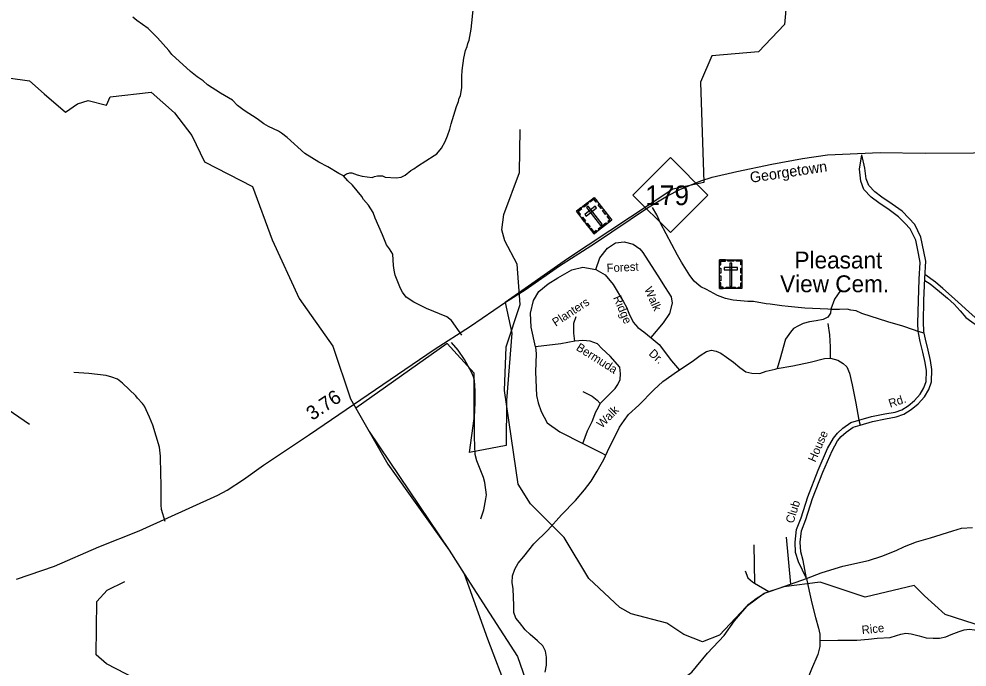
# Model space of a CAD drawing. Extents: x 2104537 to 2336408, y 34176 to 229611.
# Drawn here: x 2139980 to 2148411, y 55115 to 60881 of the extents above; entities that cross this region are included whole.
import ezdxf

# ---------------------------------------------------------------- set-up
doc = ezdxf.new("R2010")
doc.units = 0
for name, color, linetype in [('Exist Boundary Political City Limit New', 7, 'Continuous'), ('Exist Cultural Cemetery CELL', 7, 'Continuous'), ('Exist Cultural Cemetery Label', 7, 'Continuous'), ('Exist Hydrographic Creek Single Shore', 7, 'Continuous'), ('Exist Hydrographic Misc Water Feature', 7, 'Continuous'), ('Exist Road Non-System Type 51', 7, 'Continuous'), ('Exist Road Non-System Type 51 Label', 7, 'Continuous'), ('Exist Road Primary NC Attributed', 7, 'Continuous'), ('Exist Road Primary NC Label', 7, 'Continuous'), ('Exist Road Primary NC Mileage Hundredths English Label', 7, 'Continuous'), ('Exist Road Primary NC Shield CELL', 7, 'Continuous'), ('Exist Road Primary NC Shield Number Label', 7, 'Continuous'), ('Map Preparation Boundary City Limit Buffer Line', 7, 'Continuous')]:
    doc.layers.add(name, color=color, linetype=linetype)

msp = doc.modelspace()

# ---------------------------------------------------------------- linework, layer by layer
at = {"layer": 'Exist Boundary Political City Limit New'}
for p, q in [((2142975, 57419.1), (2143093.2, 57211.4)), ((2142975, 57419.1), (2143093.2, 57211.4)), ((2143093.2, 57211.4), (2143806.2, 56153.8)), ((2143806.2, 56153.8), (2143940.2, 55944.8)), ((2143806.2, 56153.8), (2143940.2, 55944.8))]:
    msp.add_line(p, q, dxfattribs=at)
for points in [[(2146838.2, 61398.1), (2146788.8, 60830.8), (2146555.5, 60588.3), (2146140.5, 60551.9), (2146041.8, 60317.2), (2146071.5, 59426.1), (2145793, 59365.5), (2144857.5, 58747.4), (2144304.5, 58357.2), (2144361.8, 58086.8), (2144314, 57485.5), (2144313, 57085.9), (2143987.8, 57024.5), (2144028.2, 57325.4), (2144028.8, 57729.2), (2143788.8, 57993.3), (2142975, 57419.1)], [(2139883.8, 60356.5), (2140072.5, 60331.2), (2140203, 60213.8), (2140393.5, 60052.4), (2140500.5, 60125.4), (2140595.5, 60155), (2140758.2, 60114.5), (2140791.2, 60187.4), (2141155.5, 60228.5), (2141362.2, 60044.4), (2141518.8, 59844.9), (2141629.2, 59609.1), (2142058.2, 59390.4), (2142233, 58915.6), (2142472, 58393.5), (2142772.2, 57968.4), (2142927.8, 57502.3), (2142975, 57419.1)], [(2143093.2, 57211.4), (2143260, 56918.5), (2143806.2, 56153.8)], [(2143940.2, 55944.8), (2144165, 55594.4), (2144412.2, 55208.9), (2144633.2, 54576), (2145095.8, 53912.8), (2145586.5, 52943.5), (2145586.2, 52934.2), (2145565.8, 51705), (2145416.5, 51744.7), (2145424.8, 51686.1)], [(2143940.2, 55944.8), (2144146.8, 55366.8), (2144326.2, 54892.5)]]:
    msp.add_lwpolyline(points, dxfattribs=at)
at = {"layer": 'Exist Cultural Cemetery CELL'}
for points in [[(2144936.9, 59169.9), (2145093.8, 59292.5), (2145250.6, 59091.9), (2145093.7, 58969.3)], [(2145120.5, 59258.4), (2145111.6, 59251.4), (2145091.8, 59276.8), (2145059.8, 59251.8), (2145053, 59260.6), (2145093.9, 59292.5)], [(2144963.6, 59135.8), (2144972.5, 59142.8), (2144952.7, 59168.1), (2144984.7, 59193.1), (2144977.8, 59201.9), (2144936.9, 59169.9)], [(2144995.3, 59215.5), (2145036.1, 59247.4), (2145043.1, 59238.4), (2145002.3, 59206.5)], [(2145011, 59141.4), (2145022.5, 59126.7), (2145115.3, 59199.2), (2145103.8, 59213.9)], [(2145040.9, 59214), (2145026.1, 59202.5), (2145151, 59042.7), (2145165.7, 59054.2)], [(2145156.5, 59193.8), (2145129.9, 59227.9), (2145138.9, 59234.9), (2145165.5, 59200.8)], [(2145197.1, 59141.8), (2145170.4, 59175.9), (2145179.4, 59183), (2145206.1, 59148.8)], [(2145009.2, 59077.3), (2144982.6, 59111.5), (2144991.5, 59118.5), (2145018.2, 59084.4)], [(2145224.5, 59071.5), (2145217.4, 59080.5), (2145234.7, 59094.1), (2145209.8, 59125.9), (2145218.6, 59132.8), (2145250.6, 59091.9)], [(2145050.6, 59024.4), (2145023.9, 59058.5), (2145032.9, 59065.5), (2145059.6, 59031.4)], [(2145119.7, 58989.7), (2145112.7, 58998.7), (2145095.3, 58985.2), (2145070.5, 59017), (2145061.7, 59010.2), (2145093.6, 58969.3)], [(2145131.9, 59013.7), (2145198.8, 59066), (2145205.8, 59057), (2145138.9, 59004.7)], [(2146210, 58737), (2146409.1, 58737), (2146409.1, 58482.3), (2146210, 58482.3)], [(2146210, 58693.6), (2146221.3, 58693.6), (2146221.3, 58725.8), (2146261.9, 58725.8), (2146261.9, 58737), (2146210, 58737)], [(2146284, 58736.9), (2146335.9, 58736.9), (2146335.9, 58725.5), (2146284, 58725.5)], [(2146319, 58707.7), (2146300.3, 58707.7), (2146300.3, 58504.9), (2146319, 58504.9)], [(2146409.1, 58693.6), (2146397.8, 58693.6), (2146397.8, 58725.8), (2146357.2, 58725.8), (2146357.2, 58736.9), (2146409.1, 58736.9)], [(2146209.9, 58552.3), (2146209.9, 58595.6), (2146221.3, 58595.6), (2146221.3, 58552.3)], [(2146210, 58619.5), (2146210, 58662.8), (2146221.3, 58662.8), (2146221.3, 58619.5)], [(2146250.8, 58668.9), (2146250.8, 58650.2), (2146368.5, 58650.2), (2146368.5, 58668.9)], [(2146397.7, 58620.5), (2146397.7, 58663.8), (2146409.1, 58663.8), (2146409.1, 58620.5)], [(2146397.7, 58554.6), (2146397.7, 58597.9), (2146409.1, 58597.9), (2146409.1, 58554.6)], [(2146243, 58482.4), (2146243, 58493.9), (2146221.1, 58493.9), (2146221.1, 58534.3), (2146209.9, 58534.3), (2146209.9, 58482.4)], [(2146375.9, 58482.3), (2146375.9, 58493.8), (2146397.9, 58493.8), (2146397.9, 58534.2), (2146409.1, 58534.2), (2146409.1, 58482.3)], [(2146267.4, 58493.8), (2146352.3, 58493.8), (2146352.3, 58482.4), (2146267.4, 58482.4)]]:
    msp.add_lwpolyline(points, close=True, dxfattribs=at)
at = {"layer": 'Exist Hydrographic Creek Single Shore'}
msp.add_lwpolyline([(2140074.9, 57272.6), (2139748.8, 57495.5), (2139564.9, 57561.4), (2139331.8, 57569.2), (2139073.8, 57442.9), (2138798.8, 57458.1), (2138582.7, 57390.1), (2138449.8, 57399.2), (2138240.9, 57482), (2138073.8, 57619.8), (2137955.9, 57786.1), (2137845.7, 58103.2), (2137794.7, 58379.8), (2137843.7, 58595.4), (2137843.7, 58746.4), (2137776.9, 58869.1), (2137316.7, 59268.4), (2137206.8, 59565.9), (2136854.7, 59881.1), (2136821.7, 59957.2), (2136828.7, 60140.8), (2136934.7, 60614.5), (2136933.7, 60873.8), (2136883.8, 61048.7)], dxfattribs=at)
at = {"layer": 'Exist Hydrographic Misc Water Feature'}
for points in [[(2148648.9, 55443.4), (2148215, 55583.1), (2148030.9, 55747.4), (2147939, 55841), (2147506, 55737.8), (2147105.9, 55870.3), (2146780.9, 55827.3), (2146606, 55768.4), (2146447.9, 55650), (2146208, 55398.7), (2146057.9, 55339.3), (2145891, 55404.8), (2145740.9, 55506.2), (2145423.9, 55587.8), (2145323, 55645.5), (2145047, 55903.5), (2144829, 56268.6), (2144528, 56566.5), (2144418.9, 56742.5), (2144297.9, 57574.9), (2144312.9, 57965.1), (2144435.9, 58340.1), (2144409.9, 58698.2), (2144300.8, 58907), (2144275, 59006), (2144290.9, 59140.2), (2144431.8, 59514.8), (2144438, 59898.6)], [(2142710.8, 52782.2), (2142875.9, 53166.2), (2142916.9, 53359), (2142907.9, 53533.1), (2142840.8, 53675.5), (2142597.8, 53926.3), (2142479.9, 54132), (2142412.9, 54340), (2142311.8, 54506), (2142010.8, 54830.1), (2141893.9, 54904.6), (2141176.8, 54967.6), (2141017.9, 55010.1), (2140758.9, 55143), (2140666.9, 55223.6), (2140672.8, 55699.2), (2140764.9, 55799.2), (2140922.8, 55874.9)]]:
    msp.add_lwpolyline(points, dxfattribs=at)
at = {"layer": 'Exist Road Non-System Type 51'}
for p, q in [((2148030, 58084.4), (2147977.3, 58101.4)), ((2147448.3, 57310.6), (2147460.1, 57267.1)), ((2146802.6, 56269.8), (2146842.1, 55853.1)), ((2146514.8, 56201.8), (2146522, 55862.2)), ((2146842.1, 55853.1), (2146982.5, 55902.4)), ((2146522, 55862.2), (2146647.9, 55785.4))]:
    msp.add_line(p, q, dxfattribs=at)
for points in [[(2142865.6, 59486.3), (2142893.5, 59502.5), (2142923.5, 59510.8), (2142939.6, 59510.8), (2142987.8, 59493.1), (2143031.6, 59483.1), (2143121.9, 59469.5), (2143141.8, 59479.7), (2143167.8, 59483.7), (2143211.8, 59485.8), (2143237.8, 59474.2), (2143333.8, 59466.4), (2143377.6, 59474.8), (2143415.7, 59490.8), (2143465.4, 59533.1), (2143491.6, 59547), (2143523.2, 59571.4), (2143673, 59665.9), (2143694.6, 59681.9), (2143736.6, 59730.3), (2143770.2, 59790.4), (2143792.2, 59842.5), (2143811.7, 59900.5), (2143823.5, 59948.5), (2143871.1, 60102.8), (2143888.7, 60147), (2143894.5, 60176.8), (2143906.4, 60196.9), (2143918.3, 60271.2), (2143917.9, 60368.9), (2143921.6, 60423), (2143935.2, 60531), (2143950.6, 60601.3), (2143964.4, 60637.1), (2143970.5, 60663.2), (2143982.2, 60691.2), (2143999.9, 60791.3), (2144023.1, 60989.4)], [(2142865.6, 59486.3), (2142825.7, 59506.1), (2142725.4, 59563.8), (2142647.1, 59605.4), (2142521, 59682.9), (2142366.3, 59826.4), (2142314.2, 59866.1), (2142288, 59884), (2142199.8, 59923.4), (2142157.7, 59949.2), (2142097.5, 59993), (2141983.4, 60066.4), (2141924.9, 60112.2), (2141878.8, 60158), (2141772.4, 60219.4), (2141656.4, 60295.2), (2141618.1, 60331), (2141563.9, 60366.5), (2141505.8, 60412.3), (2141339.1, 60565.8), (2141312.9, 60601.4), (2141212.3, 60712.9), (2141128, 60796.6), (2141027.9, 60866.1), (2140993.7, 60896)], [(2147977.3, 58101.4), (2147974, 58175.4), (2147978, 58373.4), (2147986, 58565.3), (2147994, 58713.3), (2147978, 58793.3), (2147954, 58913.3), (2147906, 59013.2), (2147858, 59065.2), (2147802.1, 59121.2), (2147718.1, 59181.2), (2147626.2, 59245.2), (2147558.2, 59295.2), (2147494.2, 59363.2), (2147466.3, 59439.2), (2147454.3, 59543.1), (2147474.3, 59672.7)], [(2148030, 58084.4), (2148026.3, 58102.1), (2148022.6, 58184.1), (2148026.5, 58379.8), (2148034.5, 58570.8), (2148042.8, 58725.1), (2148025.5, 58811.6), (2148000.2, 58938.1), (2147946, 59051.1), (2147892, 59109.7), (2147832.2, 59169.5), (2147744.4, 59232.2), (2147652.8, 59296), (2147589.2, 59342.7), (2147535.9, 59399.4), (2147513.8, 59459.4), (2147502.8, 59554.8), (2147474.3, 59672.7)], [(2143918.1, 58067.2), (2143827.4, 58198.9), (2143785, 58230.5), (2143602.8, 58305.9), (2143492.6, 58361.2), (2143422.3, 58406.9), (2143390.3, 58450.8), (2143374.2, 58482.6), (2143360, 58512.7), (2143325.6, 58602.6), (2143315.3, 58646.5), (2143309.3, 58688.6), (2143304.6, 58788.4), (2143274.7, 58836.3), (2143248.5, 58870.2), (2143214.1, 58960.2), (2143147.4, 59107.8), (2143131, 59159.6), (2143087, 59223.5), (2143044.6, 59273.2), (2143030.4, 59301.3), (2142946, 59400.8), (2142905.8, 59440.6), (2142865.6, 59486.3)], [(2147200.3, 58297.2), (2147172.5, 58297.7), (2146968.6, 58306.5), (2146818.6, 58323.8), (2146762.6, 58327.6), (2146660.5, 58343.3), (2146624.5, 58345), (2146510.4, 58366.6), (2146460.2, 58368.5), (2146330.2, 58379.9), (2146262.2, 58393.3), (2146190.2, 58419), (2146093.8, 58474.7), (2146043.7, 58498.6), (2146007.8, 58526.2), (2145983.7, 58548.3), (2145945.2, 58598), (2145870.8, 58717.9), (2145836.5, 58779.5), (2145685.5, 59063), (2145651.2, 59138.8), (2145614.7, 59204.5)], [(2145109, 58652.1), (2145145.6, 58754.2), (2145212.6, 58840.3), (2145285.9, 58888.2), (2145362.5, 58897.8), (2145442.2, 58878.6), (2145499.6, 58837.1), (2145528.3, 58802), (2145601.6, 58687.2), (2145662.2, 58594.6), (2145726.1, 58492.1), (2145780.2, 58409.6), (2145789.8, 58352.1), (2145764.3, 58259.6), (2145708.5, 58176.6), (2145598.2, 58047)], [(2144573.2, 57962.8), (2144534.9, 58138.3), (2144528.6, 58262.8), (2144554.1, 58374.5), (2144601.9, 58457.4), (2144684.8, 58524.4), (2144770.9, 58578.7), (2144895.3, 58648.9), (2144994.1, 58671.2), (2145109, 58652.1)], [(2145109, 58652.1), (2145191.9, 58604.2), (2145265.2, 58518.1), (2145354.5, 58364.9), (2145381.5, 58315.5), (2145401.8, 58264.5), (2145442.6, 58183), (2145483.3, 58137.1), (2145535.5, 58097.6), (2145601.8, 58044.1), (2145673.1, 57985.5), (2145782.1, 57838.1), (2145853, 57757.4)], [(2148554.7, 58168.9), (2148507.4, 58204.4), (2148428.7, 58271.3), (2148361.8, 58334.3), (2148271.3, 58413.1), (2148196.5, 58484), (2148129.6, 58539.1), (2148036.4, 58606.1)], [(2148033.8, 58554), (2148082.4, 58523.3), (2148165, 58456.4), (2148235.9, 58397.3), (2148294.9, 58342.2), (2148350, 58283.1), (2148401.2, 58224.1), (2148452.3, 58184.7), (2148483.8, 58165), (2148535, 58145.3)], [(2147284.4, 58466.4), (2147232.4, 58386.4), (2147200.4, 58298.4), (2147200.3, 58297.2)], [(2147200.3, 58297.2), (2147196.4, 58262.4), (2147172.4, 58226.4), (2147132.4, 58206.4), (2147068.5, 58194.4), (2147008.5, 58186.4), (2146952.6, 58170.4), (2146912.6, 58150.4), (2146868.6, 58126.4), (2146840.6, 58094.4), (2146796.6, 58030.5), (2146776.7, 57958.5), (2146752.7, 57870.5), (2146723.6, 57769.9)], [(2147977.3, 58101.4), (2147935.4, 58114.9), (2147839.3, 58148.3), (2147705.2, 58186), (2147474.6, 58261), (2147424.5, 58282.6), (2147376.7, 58288.5), (2147344.8, 58298.3), (2147276.5, 58296), (2147200.3, 58297.2)], [(2144924, 58013.9), (2144914.4, 58084.1), (2144914.4, 58173.4), (2144933.6, 58234.1)], [(2147172.4, 58170.4), (2147188.4, 58070.4), (2147192.4, 57962.5), (2147194.7, 57862.4)], [(2147448.3, 57310.6), (2147562.2, 57343.6), (2147678.1, 57367.6), (2147770.1, 57383.6), (2147830.1, 57403.6), (2147886, 57439.6), (2147942, 57487.6), (2147994, 57543.6), (2148025.9, 57599.5), (2148045.9, 57655.5), (2148049.9, 57751.5), (2148037.9, 57823.5), (2148017.9, 57915.5), (2147994, 58011.5), (2147978, 58087.4), (2147977.3, 58101.4)], [(2144087, 56434.2), (2144114.8, 56514), (2144132.4, 56612.1), (2144136.1, 56648.1), (2144123.7, 56756.3), (2144109.5, 56802.2), (2144050.7, 56949.7), (2144036.7, 57005.7), (2144029.8, 57159.8), (2144031.2, 57333.6), (2144036.7, 57465.8), (2144038.1, 57573.7), (2144029.7, 57663.7), (2144021.5, 57695.7), (2144005.2, 57737.7), (2143940.8, 57851.2), (2143886.6, 57932.9), (2143826.2, 58002.7)], [(2144994.1, 57104.5), (2145035.6, 57216.2), (2145077.1, 57299.1), (2145109, 57385.3), (2145134.5, 57426.8), (2145147.2, 57458.7), (2145214.2, 57525.7), (2145281.2, 57592.7), (2145306.7, 57627.8), (2145325.8, 57672.5), (2145329, 57723.5), (2145322.6, 57784.1), (2145236.5, 57879.9), (2145163.2, 57950.1), (2145124.9, 57991.5), (2145057.9, 58013.9), (2144994.1, 58020.3), (2144924, 58013.9), (2144799.6, 57991.5), (2144573.2, 57962.8)], [(2147460.1, 57267.1), (2147570.9, 57300.5), (2147684, 57323.9), (2147779, 57340.5), (2147848.9, 57363.8), (2147913.5, 57405.3), (2147974.5, 57457.6), (2148032.6, 57520.2), (2148069.9, 57585.5), (2148094.1, 57653.4), (2148098.7, 57762.8), (2148085.6, 57841.4), (2148065.2, 57935.4), (2148041.2, 58031.2), (2148030, 58084.4)], [(2144657.9, 55069.1), (2144669.8, 55131), (2144669.8, 55203), (2144661.9, 55255), (2144637.9, 55303), (2144589.9, 55347), (2144525.9, 55403), (2144482, 55447), (2144430, 55511), (2144398, 55551), (2144382, 55599), (2144382, 55662.9), (2144374, 55810.9), (2144366, 55866.9), (2144370, 55926.9), (2144390, 55986.9), (2144418, 56038.9), (2144470, 56098.8), (2144557.9, 56210.8), (2144681.8, 56332.8), (2144805.8, 56468.8), (2144929.7, 56596.7), (2145009.7, 56692.7), (2145069.6, 56768.7), (2145121.6, 56856.7), (2145181.6, 56960.7), (2145229.5, 57064.7), (2145281.5, 57168.6), (2145321.5, 57248.6), (2145361.5, 57308.6), (2145401.4, 57360.6), (2145493.4, 57444.6), (2145625.3, 57582.5), (2145705.3, 57654.5), (2145837.2, 57746.5), (2145965.1, 57834.5), (2146037.1, 57886.5), (2146093, 57922.5), (2146137, 57934.5), (2146181, 57926.5), (2146221, 57906.5), (2146272.9, 57870.5), (2146332.9, 57826.5), (2146388.9, 57778.5), (2146444.8, 57742.5), (2146496.8, 57730.5), (2146568.8, 57726.5), (2146624.7, 57746.5), (2146704.7, 57766.5), (2146723.6, 57769.9)], [(2144573.2, 57962.8), (2144579.6, 57902.2), (2144573.2, 57742.7), (2144581.6, 57530.9), (2144596.9, 57464.6), (2144622.3, 57388.2), (2144678.4, 57286.4), (2144790.1, 57206.6), (2144994.1, 57104.5)], [(2146723.6, 57769.9), (2146860.6, 57794.5), (2147016.5, 57826.5), (2147144.4, 57858.5), (2147194.7, 57862.4)], [(2147194.7, 57862.4), (2147196.4, 57862.5), (2147260.4, 57846.5), (2147308.3, 57814.5), (2147340.3, 57786.5), (2147364.3, 57730.5), (2147388.3, 57626.5), (2147420.3, 57462.6), (2147448.3, 57310.6)], [(2141279.5, 56409.7), (2141247, 56515.6), (2141244.6, 56557.7), (2141243.8, 56771.6), (2141241.7, 56801.5), (2141243.2, 56877.6), (2141238.9, 56943.3), (2141238.8, 56989.6), (2141228.6, 57071.5), (2141169.7, 57267.2), (2141141.2, 57338.9), (2141096.8, 57435), (2141078.6, 57460.6), (2141034.5, 57506.4), (2141020.5, 57528.3), (2140900, 57641.9), (2140855.7, 57675.9), (2140805.8, 57693.6), (2140755.6, 57707.3), (2140601.7, 57726.7), (2140467.7, 57735.9)], [(2144994.1, 57567.2), (2145077.1, 57525.7), (2145121.7, 57490.6), (2145147.2, 57458.7)], [(2146982.5, 55902.4), (2146910.6, 56049.9), (2146886.6, 56133.8), (2146882.6, 56225.8), (2146894.6, 56337.8), (2146934.6, 56441.8), (2146994.5, 56629.7), (2147086.5, 56865.7), (2147170.4, 57059.7), (2147222.4, 57151.6), (2147258.4, 57195.6), (2147306.4, 57239.6), (2147378.3, 57291.6), (2147448.3, 57310.6)], [(2146982.5, 55902.4), (2146953.4, 56064.1), (2146931.4, 56141.1), (2146927.8, 56224.4), (2146938.8, 56327.1), (2146977.1, 56426.8), (2147037.1, 56614.7), (2147128.2, 56848.5), (2147210.9, 57039.5), (2147259.8, 57126.1), (2147291.2, 57164.6), (2147334.9, 57204.6), (2147398.1, 57250.2), (2147460.1, 57267.1)], [(2144994.1, 57104.5), (2145153.6, 57024.7), (2145199.2, 56998.9)], [(2146982.5, 55902.4), (2147114.3, 55951.9), (2147161.5, 55967.6), (2147307.1, 56011), (2147535.4, 56062.2), (2147653.4, 56101.5), (2147779.4, 56152.7), (2147854.1, 56188.2), (2147960.4, 56227.5), (2148086.3, 56263), (2148283.1, 56326), (2148361.8, 56349.6), (2148460.2, 56357.5)], [(2146438.8, 55969.9), (2146462.8, 55909.9), (2146502.8, 55873.9), (2146522, 55862.2)], [(2146982.5, 55902.4), (2147006.5, 55790.4), (2147030.5, 55682.4), (2147064.5, 55554.5), (2147088.5, 55460.5), (2147100.5, 55406.5), (2147102.5, 55351)], [(2146647.9, 55785.4), (2146730.7, 55813.9), (2146842.1, 55853.1)], [(2145427.4, 54982.1), (2145643.3, 54966.1), (2145747.2, 54954.1), (2145819.2, 54966.1), (2145879.2, 55006.1), (2145963.1, 55070.1), (2146103, 55238), (2146250.9, 55394), (2146342.9, 55526), (2146470.8, 55673.9), (2146534.8, 55725.9), (2146614.7, 55773.9), (2146647.9, 55785.4)], [(2147102.5, 55351), (2147262.4, 55355), (2147430.3, 55355), (2147534.3, 55363), (2147610.2, 55371), (2147726.1, 55379), (2147782.1, 55395), (2147822.1, 55407), (2147866.1, 55415), (2147914, 55411), (2147986, 55391), (2148046, 55375), (2148109.9, 55371), (2148165.9, 55371), (2148221.9, 55383), (2148269.8, 55403), (2148341.8, 55431), (2148385.8, 55447), (2148433.7, 55451), (2148477.7, 55447), (2148525.7, 55439), (2148617.6, 55411), (2148673.6, 55397)], [(2147102.5, 55351), (2147100.5, 55298.5), (2147082.5, 55227), (2147026.5, 55095.1), (2146926.6, 54847.1), (2146874.6, 54719.1), (2146846.6, 54639.2), (2146842.6, 54559.2), (2146854.6, 54475.2), (2146890.6, 54395.2), (2146974.6, 54327.2), (2147118.5, 54247.2), (2147274.4, 54163.3), (2147402.3, 54091.3), (2147526.3, 54019.3), (2147589.6, 53991.1)]]:
    msp.add_lwpolyline(points, dxfattribs=at)
at = {"layer": 'Exist Road Primary NC Attributed'}
msp.add_lwpolyline([(2139958.9, 55896.4), (2140296.3, 56011), (2140691.1, 56183), (2141049.7, 56325.2), (2141750, 56643.7), (2141832.8, 56688.3), (2141977.1, 56783.8), (2142155.3, 56911.2), (2142564.9, 57185.1), (2143673.1, 57938.8), (2143995.7, 58146.8), (2144307.6, 58361.3), (2144481.6, 58471.7), (2144787.2, 58684), (2145097, 58883.6), (2145568.2, 59199.9), (2145746.4, 59308.2), (2145856.8, 59363.4), (2146043.7, 59441.9), (2146145.6, 59473.8), (2146364.2, 59524.7), (2146674, 59588.4), (2146948, 59639.4), (2147168.7, 59673.3), (2147637.7, 59692.5), (2148039.2, 59686.1), (2149327.3, 59696.7)], dxfattribs=at)
at = {"layer": 'Exist Road Primary NC Shield CELL'}
msp.add_lwpolyline([(2145439.4, 59314.2), (2145772.4, 59647.2), (2146105.4, 59314.2), (2145772.4, 58981.2)], close=True, dxfattribs=at)
at = {"layer": 'Map Preparation Boundary City Limit Buffer Line'}
for p, q in [((2142975, 57419.1), (2143093.2, 57211.4)), ((2142975, 57419.1), (2143093.2, 57211.4)), ((2143093.2, 57211.4), (2143806.2, 56153.8)), ((2143806.2, 56153.8), (2143940.2, 55944.8)), ((2143806.2, 56153.8), (2143940.2, 55944.8))]:
    msp.add_line(p, q, dxfattribs=at)
for points in [[(2146838.2, 61398.1), (2146788.8, 60830.8), (2146555.5, 60588.3), (2146140.5, 60551.9), (2146041.8, 60317.2), (2146071.5, 59426.1), (2145793, 59365.5), (2144857.5, 58747.4), (2144304.5, 58357.2), (2144361.8, 58086.8), (2144314, 57485.5), (2144313, 57085.9), (2143987.8, 57024.5), (2144028.2, 57325.4), (2144028.8, 57729.2), (2143788.8, 57993.3), (2142975, 57419.1)], [(2139883.8, 60356.5), (2140072.5, 60331.2), (2140203, 60213.8), (2140393.5, 60052.4), (2140500.5, 60125.4), (2140595.5, 60155), (2140758.2, 60114.5), (2140791.2, 60187.4), (2141155.5, 60228.5), (2141362.2, 60044.4), (2141518.8, 59844.9), (2141629.2, 59609.1), (2142058.2, 59390.4), (2142233, 58915.6), (2142472, 58393.5), (2142772.2, 57968.4), (2142927.8, 57502.3), (2142975, 57419.1)], [(2143093.2, 57211.4), (2143260, 56918.5), (2143806.2, 56153.8)], [(2143940.2, 55944.8), (2144165, 55594.4), (2144412.2, 55208.9), (2144633.2, 54576), (2145095.8, 53912.8), (2145586.5, 52943.5), (2145586.2, 52934.2), (2145565.8, 51705), (2145416.5, 51744.7), (2145424.8, 51686.1)], [(2143940.2, 55944.8), (2144146.8, 55366.8), (2144326.2, 54892.5)]]:
    msp.add_lwpolyline(points, dxfattribs=at)

# ---------------------------------------------------------------- texts
at = {"layer": 'Exist Cultural Cemetery Label'}
for s, p in [('Pleasant', (2146876.4, 58660.7)), ('View Cem.', (2146748.3, 58449.6))]:
    msp.add_text(s, height=150, dxfattribs=at).set_placement(p)
at = {"layer": 'Exist Road Non-System Type 51 Label'}
for s, rotation, p in [('Forest', 2.8633, (2145207.7, 58627.4)), ('Walk', 293.67524, (2145539.3, 58478.5)), ('Ridge', 293.06362, (2145261.7, 58401.6)), ('Planters', 33.34831, (2144752.7, 58141.8)), ('Bermuda', 327.64395, (2144928, 57939.4)), ('Dr.', 317.48035, (2145574.4, 57896.4)), ('Rd.', 18.44106, (2147728, 57421.4)), ('Walk', 45.00938, (2145162.7, 57235.6)), ('House', 66.59516, (2147061.6, 56932.1)), ('Club', 72.30573, (2146865.6, 56387.4)), ('Rice', 6.01139, (2147477.4, 55406.5))]:
    msp.add_text(s, height=75, rotation=rotation, dxfattribs=at).set_placement(p)
at = {"layer": 'Exist Road Primary NC Label'}
msp.add_text('Georgetown', height=95, rotation=8.53537, dxfattribs=at).set_placement((2146487.4, 59422.7))
at = {"layer": 'Exist Road Primary NC Mileage Hundredths English Label'}
msp.add_text('3.76', height=125, rotation=34.22037, dxfattribs=at).set_placement((2142588.7, 57303.7))
at = {"layer": 'Exist Road Primary NC Shield Number Label'}
msp.add_text('179', height=175, dxfattribs=at).set_placement((2145548.5, 59224.5))

doc.saveas('drawing.dxf')
